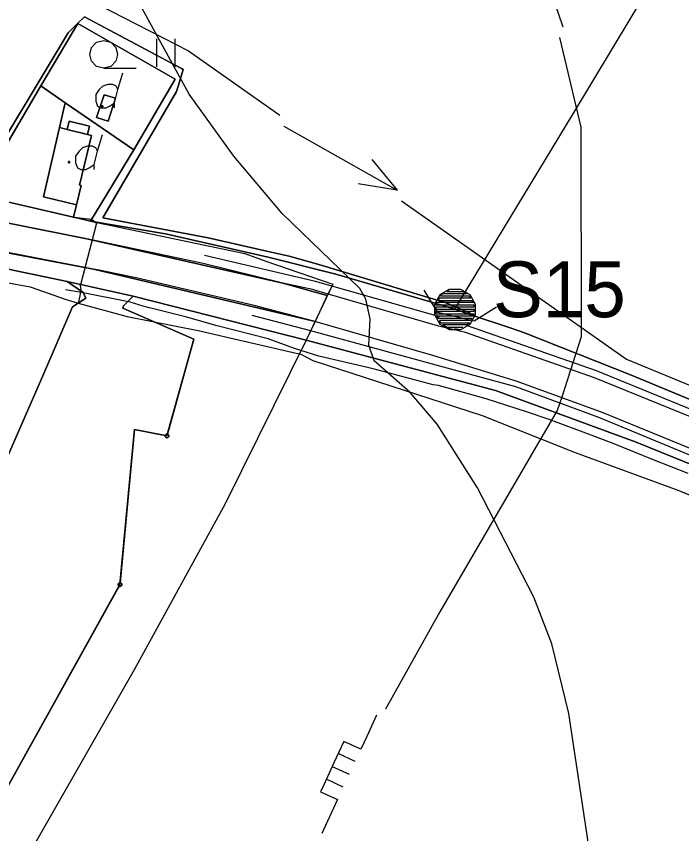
# Model space of a CAD drawing. Extents: x -645676 to -642474, y -1077513 to -1072613.
# Drawn here: x -643719.5 to -643540.7, y -1074848.6 to -1074629 of the extents above; entities that cross this region are included whole.
import ezdxf

# ---------------------------------------------------------------- set-up
doc = ezdxf.new("R2010")
doc.units = 0
for name, color, linetype in [('KN', 7, 'Continuous'), ('KULTURY_STAV', 7, 'Continuous'), ('KULTURY_ZNACKY', 7, 'Continuous'), ('Obvod_KP_', 7, 'Continuous'), ('OBVOD_PU', 7, 'Continuous'), ('P__kop___st_vaj_c_', 7, 'Continuous'), ('PC_NAVRH', 7, 'Continuous'), ('PC_OBJ_POPIS_NAVRH', 7, 'Continuous'), ('PC_OBJEKTY_NAVRH', 7, 'Continuous'), ('PC_STAN_NAVRH', 7, 'Continuous'), ('PLYNOVOD', 7, 'Continuous'), ('SDELOVACI', 7, 'Continuous'), ('Silnice_II__t__dy_a_III__t__dy', 7, 'Continuous'), ('VODOVOD', 7, 'Continuous'), ('VRSTEVNICE', 7, 'Continuous')]:
    doc.layers.add(name, color=color, linetype=linetype)

# ---------------------------------------------------------------- blocks, each defined once
blk = doc.blocks.new('$406')
blk.add_lwpolyline([(-0.19, 0.72), (0.2, 0.72), (0.54, 0.53), (0.73, 0.19), (0.73, -0.2), (0.54, -0.54), (0.2, -0.73), (-0.19, -0.73), (-0.53, -0.54), (-0.72, -0.2), (-0.72, 0.19), (-0.53, 0.53), (-0.2, 0.72), (-0.28, 0.64), (0.28, 0.64), (0.44, 0.56), (-0.44, 0.56), (-0.52, 0.48), (0.52, 0.48), (0.56, 0.4), (-0.55, 0.4), (-0.6, 0.32), (0.6, 0.32), (0.68, 0.24), (-0.59, 0.24), (-0.65, 0.24), (-0.68, 0.16), (0.59, 0.16), (0.68, 0.16), (0.68, 0.08), (-0.59, 0.08), (-0.68, 0.08), (-0.68, 0), (0.59, 0), (0.68, 0), (0.68, -0.08), (-0.59, -0.08), (-0.68, -0.08), (-0.68, -0.16), (0.59, -0.16), (0.68, -0.16), (0.65, -0.24), (-0.62, -0.24), (-0.65, -0.24), (-0.6, -0.32), (0.6, -0.32), (0.56, -0.4), (-0.55, -0.4), (-0.52, -0.48), (0.52, -0.48), (0.44, -0.56), (-0.44, -0.56), (-0.28, -0.64), (0.28, -0.64), (-0.02, -0.69)])
blk = doc.blocks.new('3$0400')
blk.add_lwpolyline([(0, 0), (-0.38, 0.1), (-0.65, 0.38), (-0.75, 0.75), (-0.65, 1.12), (-0.38, 1.4), (0, 1.5), (0.38, 1.4), (0.65, 1.12), (0.75, 0.75), (0.65, 0.38), (0.38, 0.1), (0, 0), (1.75, 0)])
blk = doc.blocks.new('$431')
blk.add_line((0.63, 0.99), (0.9, 1.89))
blk.add_lwpolyline([(0.45, 0), (0.45, 0.27), (0.63, 0.99), (0.54, 1.17), (0.36, 1.26), (0.09, 1.26), (-0.18, 1.17), (-0.36, 0.99), (-0.54, 0.72), (-0.54, 0.36), (-0.45, 0.09), (-0.27, 0), (0, 0), (0.18, 0.09), (0.45, 0.27)])
blk = doc.blocks.new('3$0600')
for p, q in [((-0.5, 1.5), (-0.5, 0)), ((0.5, 0), (0.5, 1.5))]:
    blk.add_line(p, q)
blk = doc.blocks.new('$935')
blk.add_lwpolyline([(-2, -1), (-1, 0), (1, 0), (2, -1)])
blk = doc.blocks.new('6$1520')
blk.add_line((-3.5, 0), (3.5, 0))
blk.add_lwpolyline([(1.5, 0.75), (3.5, 0), (1.5, -0.75)])
blk = doc.blocks.new('6$3520')
for p, q in [((-0.76, 0), (-0.76, -1)), ((0, -1), (0, 0)), ((0.76, 0), (0.76, -1))]:
    blk.add_line(p, q)
blk.add_lwpolyline([(-3.5, 0), (-2.23, 0), (-1.48, 0), (-1.48, -1), (-0.21, -1), (1.06, -1), (1.5, -1), (1.5, 0), (2.77, 0), (3.5, 0)])

msp = doc.modelspace()

# ---------------------------------------------------------------- linework, layer by layer
at = {"layer": 'KN'}
for points in [[(-643687.98, -1074664.87), (-643706.38, -1074652.22), (-643712.93, -1074647.72), (-643703.01, -1074630.92), (-643676.88, -1074645.92)], [(-643706.38, -1074652.22), (-643707.94, -1074658.91), (-643712.28, -1074677.55), (-643703.36, -1074679.69), (-643704.2, -1074683.02), (-643730.15, -1074676.99), (-643712.93, -1074647.72)], [(-643692.92, -1074651.04), (-643694.9, -1074657.2), (-643697.98, -1074656.19), (-643695.97, -1074650.06)], [(-643692.92, -1074651.04), (-643695.97, -1074650.06), (-643697.98, -1074656.19), (-643694.9, -1074657.2)], [(-643687.98, -1074664.87), (-643699.6, -1074684.03), (-643704.2, -1074683.02), (-643703.36, -1074679.69), (-643702.11, -1074674.48), (-643702.57, -1074674.37), (-643699.34, -1074660.99), (-643700.41, -1074660.73), (-643699.87, -1074658.49), (-643705.31, -1074657.18), (-643705.85, -1074659.41), (-643707.94, -1074658.91), (-643706.38, -1074652.22)], [(-643696.33, -1074653.35), (-643696.63, -1074653.35), (-643696.63, -1074653.05), (-643696.33, -1074653.05)], [(-643696.33, -1074653.35), (-643696.33, -1074653.05), (-643696.63, -1074653.05), (-643696.63, -1074653.35)], [(-643700.41, -1074660.73), (-643705.85, -1074659.41), (-643705.31, -1074657.18), (-643699.87, -1074658.49)], [(-643705.85, -1074659.41), (-643700.41, -1074660.73), (-643699.34, -1074660.99), (-643702.57, -1074674.37), (-643702.11, -1074674.48), (-643703.36, -1074679.69), (-643712.28, -1074677.55), (-643707.94, -1074658.91)], [(-643705.24, -1074668.35), (-643705.54, -1074668.35), (-643705.54, -1074668.05), (-643705.24, -1074668.05)], [(-643705.24, -1074668.35), (-643705.24, -1074668.05), (-643705.54, -1074668.05), (-643705.54, -1074668.35)], [(-643679.55, -1074741.66), (-643679.07, -1074741.76), (-643679.07, -1074741.77), (-643679.06, -1074741.77), (-643679.05, -1074741.77), (-643679.05, -1074741.76), (-643679.05, -1074741.75), (-643679.06, -1074741.75), (-643678.93, -1074741.28), (-643678.89, -1074741.29), (-643678.81, -1074741.33), (-643678.74, -1074741.38), (-643678.68, -1074741.44), (-643678.63, -1074741.51), (-643678.59, -1074741.59), (-643678.57, -1074741.67), (-643678.56, -1074741.76), (-643678.57, -1074741.85), (-643678.59, -1074741.93), (-643678.63, -1074742.01), (-643678.68, -1074742.08), (-643678.74, -1074742.14), (-643678.81, -1074742.19), (-643678.89, -1074742.23), (-643678.97, -1074742.25), (-643679.06, -1074742.26), (-643679.15, -1074742.25), (-643679.23, -1074742.23), (-643679.31, -1074742.19), (-643679.38, -1074742.14), (-643679.44, -1074742.08), (-643679.49, -1074742.01), (-643679.53, -1074741.93), (-643679.55, -1074741.85), (-643679.56, -1074741.76), (-643679.55, -1074741.67)], [(-643678.93, -1074741.28), (-643679.06, -1074741.75), (-643679.07, -1074741.75), (-643679.07, -1074741.76), (-643679.55, -1074741.66), (-643679.53, -1074741.59), (-643679.49, -1074741.51), (-643679.44, -1074741.44), (-643679.38, -1074741.38), (-643679.31, -1074741.33), (-643679.23, -1074741.29), (-643679.15, -1074741.27), (-643679.06, -1074741.26), (-643678.97, -1074741.27)], [(-643691.65, -1074781.2), (-643691.7, -1074781.69), (-643691.71, -1074781.69), (-643691.71, -1074781.7), (-643691.71, -1074781.71), (-643691.7, -1074781.71), (-643691.94, -1074782.14), (-643691.95, -1074782.13), (-643692.02, -1074782.08), (-643692.08, -1074782.02), (-643692.13, -1074781.95), (-643692.17, -1074781.87), (-643692.19, -1074781.79), (-643692.2, -1074781.7), (-643692.19, -1074781.61), (-643692.17, -1074781.53), (-643692.13, -1074781.45), (-643692.08, -1074781.38), (-643692.02, -1074781.32), (-643691.95, -1074781.27), (-643691.87, -1074781.23), (-643691.79, -1074781.21), (-643691.7, -1074781.2)], [(-643691.94, -1074782.14), (-643691.7, -1074781.71), (-643691.69, -1074781.71), (-643691.69, -1074781.7), (-643691.69, -1074781.69), (-643691.7, -1074781.69), (-643691.65, -1074781.2), (-643691.61, -1074781.21), (-643691.53, -1074781.23), (-643691.45, -1074781.27), (-643691.38, -1074781.32), (-643691.32, -1074781.38), (-643691.27, -1074781.45), (-643691.23, -1074781.53), (-643691.21, -1074781.61), (-643691.2, -1074781.7), (-643691.21, -1074781.79), (-643691.23, -1074781.87), (-643691.27, -1074781.95), (-643691.32, -1074782.02), (-643691.38, -1074782.08), (-643691.45, -1074782.13), (-643691.53, -1074782.17), (-643691.61, -1074782.19), (-643691.7, -1074782.2), (-643691.79, -1074782.19), (-643691.87, -1074782.17)], [(-643691.7, -1074781.71), (-643691.71, -1074781.71), (-643691.71, -1074781.7), (-643691.71, -1074781.69), (-643691.7, -1074781.69), (-643691.7, -1074781.7)]]:
    msp.add_lwpolyline(points, close=True, dxfattribs=at)
for points in [[(-643730.15, -1074676.99), (-643704.2, -1074683.02), (-643699.6, -1074684.03), (-643658.16, -1074692.76), (-643652.49, -1074694.77), (-643634.51, -1074700.94), (-643635.96, -1074703.99), (-643647.92, -1074700.72), (-643700.57, -1074688.77), (-643731.19, -1074682.69)], [(-643731.19, -1074682.69), (-643700.57, -1074688.77), (-643647.92, -1074700.72), (-643635.96, -1074703.99), (-643639.27, -1074711), (-643639.9, -1074710.81), (-643698.85, -1074696.96), (-643747.5, -1074687.71)], [(-643747.5, -1074687.71), (-643698.85, -1074696.96), (-643639.9, -1074710.81), (-643639.27, -1074711), (-643641.64, -1074716), (-643688.12, -1074704.22), (-643705.92, -1074700.23), (-643721.72, -1074696.95)], [(-643721.72, -1074696.95), (-643705.92, -1074700.23), (-643701.56, -1074703.25), (-643700.86, -1074704.71), (-643704.48, -1074707.07), (-643712.18, -1074724.95), (-643758.78, -1074831.47)], [(-643758.78, -1074831.47), (-643712.18, -1074724.95), (-643704.48, -1074707.07), (-643700.86, -1074704.71), (-643701.56, -1074703.25), (-643705.92, -1074700.23), (-643688.12, -1074704.22), (-643690.73, -1074706.81), (-643690.92, -1074707.4), (-643671.88, -1074715.78), (-643678.93, -1074741.28), (-643678.97, -1074741.27), (-643679.06, -1074741.26), (-643679.15, -1074741.27), (-643679.23, -1074741.29), (-643679.31, -1074741.33), (-643679.38, -1074741.38), (-643679.44, -1074741.44), (-643679.49, -1074741.51), (-643679.53, -1074741.59), (-643679.55, -1074741.66), (-643687.78, -1074740.01), (-643691.65, -1074781.2), (-643691.7, -1074781.2), (-643691.79, -1074781.21), (-643691.87, -1074781.23), (-643691.95, -1074781.27), (-643692.02, -1074781.32), (-643692.08, -1074781.38), (-643692.13, -1074781.45), (-643692.17, -1074781.53), (-643692.19, -1074781.61), (-643692.2, -1074781.7), (-643692.19, -1074781.79), (-643692.17, -1074781.87), (-643692.13, -1074781.95), (-643692.08, -1074782.02), (-643692.02, -1074782.08), (-643691.95, -1074782.13), (-643691.94, -1074782.14), (-643732.23, -1074854.48)], [(-643732.23, -1074854.48), (-643691.94, -1074782.14), (-643691.87, -1074782.17), (-643691.79, -1074782.19), (-643691.7, -1074782.2), (-643691.61, -1074782.19), (-643691.53, -1074782.17), (-643691.45, -1074782.13), (-643691.38, -1074782.08), (-643691.32, -1074782.02), (-643691.27, -1074781.95), (-643691.23, -1074781.87), (-643691.21, -1074781.79), (-643691.2, -1074781.7), (-643691.21, -1074781.61), (-643691.23, -1074781.53), (-643691.27, -1074781.45), (-643691.32, -1074781.38), (-643691.38, -1074781.32), (-643691.45, -1074781.27), (-643691.53, -1074781.23), (-643691.61, -1074781.21), (-643691.65, -1074781.2), (-643687.78, -1074740.01), (-643679.55, -1074741.66), (-643679.55, -1074741.67), (-643679.56, -1074741.76), (-643679.55, -1074741.85), (-643679.53, -1074741.93), (-643679.49, -1074742.01), (-643679.44, -1074742.08), (-643679.38, -1074742.14), (-643679.31, -1074742.19), (-643679.23, -1074742.23), (-643679.15, -1074742.25), (-643679.06, -1074742.26), (-643678.97, -1074742.25), (-643678.89, -1074742.23), (-643678.81, -1074742.19), (-643678.74, -1074742.14), (-643678.68, -1074742.08), (-643678.63, -1074742.01), (-643678.59, -1074741.93), (-643678.57, -1074741.85), (-643678.56, -1074741.76), (-643678.57, -1074741.67), (-643678.59, -1074741.59), (-643678.63, -1074741.51), (-643678.68, -1074741.44), (-643678.74, -1074741.38), (-643678.81, -1074741.33), (-643678.89, -1074741.29), (-643678.93, -1074741.28), (-643671.88, -1074715.78), (-643690.92, -1074707.4), (-643690.73, -1074706.81), (-643688.12, -1074704.22), (-643641.64, -1074716), (-643663.42, -1074760), (-643687.88, -1074804.66), (-643716.17, -1074854.15)], [(-643679.07, -1074741.76), (-643679.06, -1074741.76), (-643679.06, -1074741.75), (-643679.05, -1074741.75), (-643679.05, -1074741.76), (-643679.05, -1074741.77), (-643679.06, -1074741.77), (-643679.07, -1074741.77), (-643679.07, -1074741.76)], [(-643679.06, -1074741.75), (-643679.06, -1074741.76), (-643679.07, -1074741.76), (-643679.07, -1074741.75), (-643679.06, -1074741.75)], [(-643691.7, -1074781.71), (-643691.7, -1074781.7), (-643691.7, -1074781.69), (-643691.69, -1074781.69), (-643691.69, -1074781.7), (-643691.69, -1074781.71), (-643691.7, -1074781.71)]]:
    msp.add_lwpolyline(points, dxfattribs=at)
at = {"layer": 'KULTURY_STAV'}
for points in [[(-643730.64, -1074674.91), (-643705.64, -1074633.42), (-643702.93, -1074630.78), (-643701.23, -1074629.13)], [(-643452.14, -1074767.82), (-643554.02, -1074725.49), (-643582.99, -1074714.04), (-643586.52, -1074712.85), (-643597.67, -1074709.09), (-643597.58, -1074708.81), (-643601.34, -1074707.2), (-643604.06, -1074706.04), (-643604.38, -1074705.9), (-643638.23, -1074695.71), (-643646.26, -1074693.44), (-643651.01, -1074692.37), (-643668.02, -1074688.55), (-643696.3, -1074683.15), (-643676.48, -1074649.18), (-643675.71, -1074646.59), (-643674.72, -1074643.28), (-643675.17, -1074643.04), (-643701.23, -1074629.13), (-643702.93, -1074630.78), (-643705.64, -1074633.42), (-643730.64, -1074674.91)], [(-643701.23, -1074629.13), (-643675.17, -1074643.04), (-643674.72, -1074643.28), (-643675.71, -1074646.59), (-643676.48, -1074649.18), (-643696.3, -1074683.15), (-643668.02, -1074688.55), (-643651.01, -1074692.37), (-643646.26, -1074693.44), (-643638.23, -1074695.71), (-643604.38, -1074705.9), (-643604.06, -1074706.04), (-643601.34, -1074707.2), (-643597.58, -1074708.81), (-643597.67, -1074709.09), (-643601.67, -1074707.74), (-643602.06, -1074707.61), (-643604.52, -1074706.79), (-643604.6, -1074706.76), (-643633.65, -1074698.31), (-643651.85, -1074693.74), (-643679.43, -1074687.47), (-643699.6, -1074684.03), (-643687.98, -1074664.87), (-643676.88, -1074645.92), (-643703.01, -1074630.92), (-643712.93, -1074647.72), (-643730.15, -1074676.99)], [(-643703.01, -1074630.92), (-643676.88, -1074645.92), (-643687.98, -1074664.87), (-643706.38, -1074652.22), (-643707.94, -1074658.91), (-643712.28, -1074677.55), (-643703.36, -1074679.69), (-643704.2, -1074683.02), (-643730.15, -1074676.99), (-643712.93, -1074647.72), (-643703.01, -1074630.92)], [(-643695.97, -1074650.06), (-643697.98, -1074656.19), (-643694.9, -1074657.2), (-643692.92, -1074651.04), (-643695.97, -1074650.06)], [(-643695.97, -1074650.06), (-643692.92, -1074651.04), (-643694.9, -1074657.2), (-643697.98, -1074656.19), (-643695.97, -1074650.06)], [(-643706.38, -1074652.22), (-643687.98, -1074664.87), (-643699.6, -1074684.03), (-643704.2, -1074683.02), (-643703.36, -1074679.69), (-643712.28, -1074677.55), (-643707.94, -1074658.91), (-643706.38, -1074652.22)], [(-643730.15, -1074676.99), (-643704.2, -1074683.02), (-643699.6, -1074684.03), (-643679.43, -1074687.47), (-643651.85, -1074693.74), (-643633.65, -1074698.31), (-643604.6, -1074706.76), (-643604.52, -1074706.79), (-643602.06, -1074707.61), (-643601.67, -1074707.74), (-643597.67, -1074709.09), (-643586.52, -1074712.85), (-643582.99, -1074714.04), (-643554.02, -1074725.49), (-643452.14, -1074767.82), (-643409.31, -1074785.69), (-643401.93, -1074789.06), (-643327.9, -1074819.4)], [(-643758.78, -1074831.47), (-643712.18, -1074724.95), (-643704.48, -1074707.07), (-643700.86, -1074704.71), (-643701.56, -1074703.25), (-643705.92, -1074700.23), (-643721.72, -1074696.95)], [(-643721.72, -1074696.95), (-643705.92, -1074700.23), (-643701.56, -1074703.25), (-643700.86, -1074704.71), (-643704.48, -1074707.07), (-643712.18, -1074724.95), (-643758.78, -1074831.47)], [(-643508.45, -1074866.74), (-643498.78, -1074845.95), (-643487.66, -1074821.64), (-643471.31, -1074784.83), (-643469.14, -1074777.41), (-643552.94, -1074743.4), (-643590.74, -1074729.59), (-643641.64, -1074716), (-643688.12, -1074704.22), (-643690.73, -1074706.81), (-643690.92, -1074707.4), (-643671.88, -1074715.78), (-643679.06, -1074741.76), (-643687.78, -1074740.01), (-643691.7, -1074781.7), (-643732.47, -1074854.92)], [(-643732.47, -1074854.92), (-643691.7, -1074781.7), (-643687.78, -1074740.01), (-643679.06, -1074741.76), (-643671.88, -1074715.78), (-643690.92, -1074707.4), (-643690.73, -1074706.81), (-643688.12, -1074704.22), (-643641.64, -1074716), (-643590.74, -1074729.59), (-643552.94, -1074743.4), (-643469.14, -1074777.41), (-643471.31, -1074784.83), (-643487.66, -1074821.64), (-643498.78, -1074845.95), (-643508.45, -1074866.74)]]:
    msp.add_lwpolyline(points, dxfattribs=at)
at = {"layer": 'Obvod_KP_'}
msp.add_lwpolyline([(-643730.15, -1074676.99), (-643712.93, -1074647.72), (-643703.01, -1074630.92), (-643676.88, -1074645.92), (-643687.98, -1074664.87), (-643699.6, -1074684.03), (-643658.16, -1074692.76), (-643652.49, -1074694.77), (-643634.51, -1074700.94), (-643641.64, -1074716), (-643663.42, -1074760), (-643687.88, -1074804.66), (-643716.17, -1074854.15), (-643740.1, -1074891.11)], dxfattribs=at)
at = {"layer": 'OBVOD_PU'}
msp.add_lwpolyline([(-643730.15, -1074676.99), (-643712.93, -1074647.72), (-643703.01, -1074630.92), (-643676.88, -1074645.92), (-643687.98, -1074664.87), (-643699.6, -1074684.03), (-643658.16, -1074692.76), (-643652.49, -1074694.77), (-643634.51, -1074700.94), (-643641.64, -1074716), (-643663.42, -1074760), (-643687.88, -1074804.66), (-643716.17, -1074854.15), (-643740.1, -1074891.11)], dxfattribs=at)
at = {"layer": 'P__kop___st_vaj_c_'}
for points in [[(-643605.74, -1074709.76), (-643639.12, -1074700.26), (-643668.95, -1074693.24)], [(-643238.1, -1074871.77), (-643288.8, -1074850.74), (-643392.16, -1074807.83), (-643460.89, -1074779.23), (-643467.19, -1074776.81), (-643486.43, -1074768.54), (-643563.01, -1074736.85), (-643585.29, -1074728.55), (-643607.72, -1074722.47), (-643640.76, -1074713.43), (-643656.15, -1074709.41)], [(-643236.84, -1074859.13), (-643304.24, -1074831.34), (-643414.88, -1074785.68), (-643490.84, -1074753.97), (-643563.57, -1074724.24), (-643598.52, -1074712.05)]]:
    msp.add_lwpolyline(points, dxfattribs=at)
at = {"layer": 'PC_NAVRH'}
msp.add_lwpolyline([(-643601.67, -1074707.74), (-643569.87, -1074655.21), (-643300.39, -1074207.59)], dxfattribs=at)
at = {"layer": 'PLYNOVOD'}
for p, q in [((-643704.3, -1074682.99), (-643704.08, -1074683.01)), ((-643704.08, -1074683.01), (-643699.34, -1074683.48)), ((-643699.34, -1074683.48), (-643698.03, -1074684.59)), ((-643698.03, -1074684.59), (-643702.23, -1074700.81)), ((-643747.78, -1074695.85), (-643715.8, -1074701.7)), ((-643702.23, -1074700.81), (-643702.39, -1074701.41)), ((-643715.8, -1074701.7), (-643706.4, -1074704.99)), ((-643702.22, -1074702.39), (-643702.52, -1074704.14)), ((-643702.39, -1074701.41), (-643702.22, -1074702.39)), ((-643706.4, -1074704.99), (-643702.96, -1074706.07)), ((-643702.52, -1074704.14), (-643702.96, -1074706.07)), ((-643702.96, -1074706.07), (-643689.8, -1074709.71)), ((-643689.8, -1074709.71), (-643670.66, -1074713.42)), ((-643670.66, -1074713.42), (-643644.34, -1074719.49)), ((-643644.34, -1074719.49), (-643643.05, -1074719.79)), ((-643643.05, -1074719.79), (-643639.81, -1074721.52)), ((-643639.81, -1074721.52), (-643594.38, -1074736.3)), ((-643594.38, -1074736.3), (-643569.32, -1074746.26)), ((-643569.32, -1074746.26), (-643541.48, -1074756.4)), ((-643541.48, -1074756.4), (-643514.67, -1074767.73))]:
    msp.add_line(p, q, dxfattribs=at)
for points in [[(-643573.57, -1074634.72), (-643567.79, -1074658.82), (-643567.77, -1074715.13)], [(-643702.96, -1074706.07), (-643689.8, -1074709.71), (-643670.66, -1074713.42), (-643644.34, -1074719.49)], [(-643567.77, -1074715.13), (-643572.97, -1074731.31), (-643574.17, -1074734.93)], [(-643644.34, -1074719.49), (-643643.05, -1074719.79), (-643639.81, -1074721.52), (-643594.38, -1074736.3), (-643569.32, -1074746.26), (-643541.48, -1074756.4), (-643514.67, -1074767.73), (-643491.26, -1074777), (-643473.17, -1074784.29)], [(-643574.17, -1074734.93), (-643605.74, -1074789.01), (-643620.34, -1074815.22)]]:
    msp.add_lwpolyline(points, dxfattribs=at)
at = {"layer": 'SDELOVACI'}
msp.add_lwpolyline([(-643538.94, -1074751.82), (-643548.12, -1074748.24), (-643559.1, -1074743.82), (-643566.5, -1074741.02), (-643576.29, -1074737.34), (-643582.13, -1074735.37), (-643593.31, -1074731.83), (-643606.11, -1074728.18), (-643607.51, -1074728.06), (-643623.6, -1074723.7), (-643638.22, -1074720.35), (-643644.79, -1074718.23), (-643651.84, -1074715.64), (-643665.97, -1074712.12), (-643673.75, -1074709.88), (-643684.09, -1074707.22), (-643685.48, -1074706.92), (-643688.92, -1074705.85), (-643702.03, -1074703.23), (-643706.29, -1074702.48)], dxfattribs=at)
at = {"layer": 'Silnice_II__t__dy_a_III__t__dy'}
for p, q in [((-643731.19, -1074682.69), (-643705.96, -1074687.64)), ((-643705.96, -1074687.64), (-643700.57, -1074688.77)), ((-643669.36, -1074695.47), (-643700.57, -1074688.77)), ((-643698.85, -1074696.96), (-643727.1, -1074691.41)), ((-643647.92, -1074700.72), (-643669.36, -1074695.47)), ((-643697.26, -1074697.22), (-643698.85, -1074696.96)), ((-643688.23, -1074699.11), (-643697.26, -1074697.22)), ((-643687.37, -1074699.32), (-643688.23, -1074699.11)), ((-643655.61, -1074706.71), (-643687.37, -1074699.32)), ((-643639.46, -1074702.47), (-643647.92, -1074700.72)), ((-643639.46, -1074702.47), (-643606.48, -1074712.06)), ((-643639.9, -1074710.81), (-643655.61, -1074706.71)), ((-643607.57, -1074720.18), (-643639.9, -1074710.81)), ((-643606.48, -1074712.06), (-643599.19, -1074713.8)), ((-643599.19, -1074713.8), (-643564.23, -1074726.04)), ((-643584.9, -1074727.15), (-643607.57, -1074720.18)), ((-643561.85, -1074735.52), (-643584.9, -1074727.15)), ((-643564.23, -1074726.04), (-643490.91, -1074756.05)), ((-643485.26, -1074766.97), (-643561.85, -1074735.52))]:
    msp.add_line(p, q, dxfattribs=at)
at = {"layer": 'VODOVOD'}
for p, q in [((-644002.55, -1074468.62), (-643673.29, -1074638.31)), ((-643673.29, -1074638.31), (-643648.76, -1074655.58)), ((-643616.04, -1074678.6), (-643555.59, -1074721.14)), ((-643555.59, -1074721.14), (-643527.85, -1074732.55))]:
    msp.add_line(p, q, dxfattribs=at)
at = {"layer": 'VRSTEVNICE'}
msp.add_lwpolyline([(-643592.44, -1075070.19), (-643566.8, -1074966.79), (-643561.39, -1074932.32), (-643560.4, -1074919.79), (-643560.97, -1074913.52), (-643560.82, -1074897.86), (-643563.96, -1074863.39), (-643571.08, -1074816.39), (-643575.63, -1074797.59), (-643580.48, -1074785.06), (-643595.57, -1074755.72), (-643606.4, -1074738.63), (-643613.66, -1074730.09), (-643623.35, -1074721.54), (-643624.77, -1074717.41), (-643624.48, -1074710.29), (-643625.62, -1074705.02), (-643627.19, -1074702.17), (-643648.13, -1074681.95), (-643661.09, -1074666.57), (-643673.05, -1074649.9), (-643691.28, -1074616.72)], dxfattribs=at)

# ---------------------------------------------------------------- block references
at = {"layer": 'KULTURY_ZNACKY', "xscale": 5, "yscale": 5}
for name, p in [('3$0600', (-643679.35, -1074642.59)), ('3$0400', (-643696.06, -1074642.98)), ('$431', (-643695.44, -1074653.62)), ('$431', (-643700.9, -1074670.21))]:
    msp.add_blockref(name, p, dxfattribs=at)
at = {"layer": 'PC_OBJEKTY_NAVRH', "xscale": 5, "yscale": 4.999999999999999, "rotation": 166.667632}
msp.add_blockref('$935', (-643601.36, -1074709.74), dxfattribs=at)
at = {"layer": 'PC_STAN_NAVRH', "xscale": 7.5, "yscale": 7.5}
msp.add_blockref('$406', (-643601.67, -1074707.74), dxfattribs=at)
at = {"layer": 'PLYNOVOD'}
for p, xscale, yscale, rotation in [((-643578.24, -1074615.27), 5.000000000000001, 4.999999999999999, -71.55682200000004), ((-643630.08, -1074832.69), 5, 5, -114.92359800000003)]:
    msp.add_blockref('6$3520', p, dxfattribs=dict(at, xscale=xscale, yscale=yscale, rotation=rotation))
at = {"layer": 'VODOVOD', "xscale": 5.000000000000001, "yscale": 4.999999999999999, "rotation": -29.465565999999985}
msp.add_blockref('6$1520', (-643632.4, -1074667.09), dxfattribs=at)

# ---------------------------------------------------------------- texts
at = {"layer": 'PC_OBJ_POPIS_NAVRH'}
msp.add_text('S15', height=15, dxfattribs=at).set_placement((-643591.44, -1074709.86))

doc.saveas('drawing.dxf')
